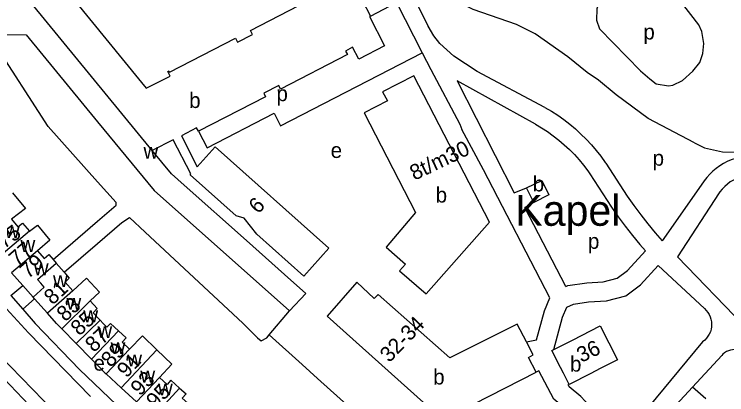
# Model space of a CAD drawing. Extents: x 161141 to 163125, y 381621 to 383200.
# Drawn here: x 162578.3 to 162763.7, y 382231.4 to 382330.5 of the extents above; entities that cross this region are included whole.
import ezdxf

# ---------------------------------------------------------------- set-up
doc = ezdxf.new("R2010")
doc.units = 0
for name, color, linetype in [('BLT_Basislijn', 7, 'Continuous'), ('BLT_Bebouwing', 7, 'Continuous'), ('BLT_Bebouwing_beschrifting', 7, 'Continuous'), ('BLT_Centroide', 7, 'Continuous'), ('BLT_Huisnummer', 7, 'Continuous'), ('BLT_Huisnummer_ tussenligend', 7, 'Continuous'), ('BLT_Huisnummer_reeks', 7, 'Continuous'), ('BLT_Onderverdeling_panden', 7, 'Continuous')]:
    doc.layers.add(name, color=color, linetype=linetype)

msp = doc.modelspace()

# ---------------------------------------------------------------- linework, layer by layer
at = {"layer": 'BLT_Basislijn'}
for p, q in [((162671.01, 382330.01), (162677.76, 382333.57)), ((162677.76, 382333.57), (162684.47, 382320.45)), ((162713.95, 382301.88), (162693.58, 382313.13)), ((162700.42, 382289.97), (162694.79, 382300.45)), ((162732.24, 382291.74), (162737.84, 382283.08)), ((162717.72, 382256.64), (162700.42, 382289.97)), ((162728.12, 382288.91), (162733.71, 382280.26)), ((162757.63, 382286.82), (162746.91, 382271.49)), ((162761.72, 382283.95), (162750.92, 382267.28)), ((162713.53, 382281.49), (162711.14, 382280.16)), ((162721.82, 382259.59), (162711.14, 382280.16)), ((162750.92, 382267.28), (162772.68, 382244.74)), ((162745.87, 382265.08), (162757.9, 382253.84)), ((162577.44, 382257.23), (162580.57, 382259.81)), ((162577.44, 382257.23), (162580.56, 382253.67)), ((162580.56, 382253.67), (162583.6, 382256.41)), ((162575.37, 382254.83), (162581.99, 382247.5)), ((162580.56, 382253.67), (162583.78, 382250)), ((162644.63, 382247), (162649.92, 382253.23)), ((162583.78, 382250), (162595.33, 382237.97)), ((162581.99, 382247.5), (162598.12, 382230.99)), ((162644.63, 382247), (162653.24, 382239.27)), ((162591.29, 382224.45), (162574.39, 382241.72)), ((162584.82, 382225.94), (162572.16, 382239.24)), ((162653.24, 382239.27), (162655.25, 382237.47)), ((162595.33, 382237.97), (162610.9, 382223.13)), ((162657.24, 382235.66), (162655.25, 382237.47)), ((162758.26, 382230.37), (162754.84, 382233.37))]:
    msp.add_line(p, q, dxfattribs=at)
for points in [[(162680.09, 382345.06), (162678.66, 382342.05), (162686.04, 382327.38)], [(162755.3, 382297.03), (162743.27, 382303.32), (162734.92, 382309.54), (162730.32, 382313.28), (162727.37, 382315.33), (162722.33, 382319.41), (162713.88, 382325.38), (162709, 382327.77), (162697.69, 382331.75), (162691.38, 382335), (162689.56, 382336.21), (162685.12, 382340.05), (162680.09, 382345.06)], [(162743.82, 382338.74), (162740.56, 382339.32), (162736.1, 382338.81), (162733.4, 382337.04), (162730.9, 382334.56), (162729.88, 382331.93), (162729.8, 382328.96), (162730.59, 382326.71), (162741.28, 382315.77), (162743.71, 382313.63), (162745.34, 382312.37), (162748.53, 382311.83), (162749.65, 382311.99), (162752.24, 382313.2), (162754.91, 382315.64), (162756.69, 382317.93), (162757.53, 382320.23), (162757.78, 382322.83), (162757.23, 382325.95), (162756.44, 382327.7), (162751.66, 382333.92), (162747.83, 382337.17), (162743.82, 382338.74)], [(162716.41, 382306.24), (162698.73, 382315.61), (162692.72, 382319.58), (162689.06, 382322.83), (162687.5, 382324.9), (162686.04, 382327.38)], [(162588.4, 382266.61), (162600, 382276.59), (162604.8, 382280.78), (162604.83, 382281.45), (162600, 382286.86), (162587.17, 382301.24), (162572.72, 382323.51)], [(162645.93, 382304.7), (162647.61, 382301.45), (162684.47, 382320.45)], [(162684.47, 382320.45), (162686.7, 382316.09), (162694.24, 382301.88), (162694.79, 382300.45)], [(162693.58, 382313.13), (162708.37, 382284.01), (162711.65, 382285.27)], [(162716.41, 382306.24), (162718.08, 382305.24), (162719.72, 382304.18), (162721.31, 382303.06), (162722.85, 382301.87), (162724.35, 382300.61), (162725.79, 382299.3), (162727.17, 382297.93), (162728.5, 382296.5), (162729.77, 382295.02), (162730.98, 382293.49), (162732.12, 382291.91), (162732.24, 382291.74)], [(162628.5, 382295.72), (162645.93, 382304.7)], [(162713.95, 382301.88), (162715.54, 382300.94), (162717.08, 382299.93), (162718.58, 382298.86), (162720.03, 382297.72), (162721.43, 382296.52), (162722.78, 382295.26), (162724.07, 382293.94), (162725.3, 382292.57), (162726.47, 382291.15), (162727.58, 382289.68), (162728.12, 382288.91)], [(162626.27, 382300.04), (162628.5, 382295.72)], [(162755.3, 382297.03), (162757.96, 382295.72), (162762.65, 382294.7), (162768.14, 382294.54), (162772.22, 382295.18)], [(162768.17, 382293.45), (162767.07, 382293.23), (162765.97, 382292.93), (162764.91, 382292.56), (162763.87, 382292.11), (162762.87, 382291.59), (162761.9, 382290.99), (162760.98, 382290.34), (162760.11, 382289.61), (162759.29, 382288.83), (162758.53, 382288), (162757.83, 382287.11), (162757.63, 382286.82)], [(162768.98, 382288.52), (162768.06, 382288.33), (162767.16, 382288.06), (162766.29, 382287.72), (162765.45, 382287.3), (162764.65, 382286.81), (162763.89, 382286.26), (162763.18, 382285.65), (162762.53, 382284.97), (162761.94, 382284.25), (162761.72, 382283.95)], [(162737.84, 382283.08), (162739.55, 382280.64), (162741.33, 382278.24), (162743.17, 382275.89), (162745.08, 382273.6), (162746.91, 382271.49)], [(162733.71, 382280.26), (162735.46, 382277.77), (162737.27, 382275.32), (162739.15, 382272.91), (162741.09, 382270.56), (162742.56, 382268.87)], [(162591.27, 382263.32), (162600, 382270.83), (162606.3, 382276.24), (162608.27, 382277.52), (162612.4, 382273.78)], [(162612.4, 382273.78), (162637.81, 382250.05), (162641.62, 382246.19), (162642.55, 382245.45), (162644.03, 382246.25), (162644.63, 382247)], [(162721.82, 382259.59), (162722.4, 382259.85), (162727.29, 382260.54), (162731.6, 382260.79), (162735.21, 382261.76), (162737.92, 382263.76), (162742.56, 382268.87)], [(162718.7, 382243.17), (162720.98, 382251.61), (162722.12, 382254.23), (162723.81, 382255), (162727.78, 382255.56), (162732.4, 382255.83), (162737.42, 382257.18), (162741.29, 382260.03), (162745.87, 382265.08)], [(162711.61, 382245.16), (162714.22, 382245.74), (162716.25, 382253.26), (162717.72, 382256.64)], [(162757.9, 382253.84), (162758.37, 382253.38), (162758.78, 382252.86), (162759.13, 382252.3), (162759.41, 382251.7), (162759.61, 382251.07), (162759.74, 382250.43), (162759.78, 382249.77), (162759.75, 382249.11), (162759.64, 382248.46), (162759.45, 382247.82), (162759.18, 382247.22), (162758.84, 382246.65), (162758.44, 382246.12), (162757.98, 382245.65), (162757.39, 382245.19)], [(162757.39, 382245.19), (162739.08, 382223.06), (162731.32, 382220.9)], [(162768.74, 382241.67), (162768.36, 382242.08), (162767.92, 382242.44), (162767.43, 382242.73), (162766.91, 382242.95), (162766.36, 382243.09), (162765.8, 382243.16), (162765.24, 382243.14), (162764.68, 382243.05), (162764.14, 382242.87), (162763.63, 382242.63), (162763.16, 382242.31), (162762.74, 382241.93), (162762.47, 382241.63)], [(162754.84, 382233.37), (162762.47, 382241.63)], [(162726.5, 382219.55), (162724.77, 382224.67), (162722.31, 382227.28), (162718.73, 382230.22), (162714.85, 382237.67), (162714.09, 382237.28)], [(162696.66, 382200.92), (162687.25, 382209.3), (162670.66, 382223.53), (162657.24, 382235.66)], [(162731.32, 382220.9), (162729.15, 382227.31), (162725.74, 382230.94), (162722.7, 382233.44), (162722.43, 382233.96), (162722.7, 382234.1)], [(162739.66, 382183.17), (162737.81, 382214.94), (162754.84, 382233.37)]]:
    msp.add_lwpolyline(points, dxfattribs=at)
at = {"layer": 'BLT_Bebouwing'}
for p, q in [((162588.4, 382266.61), (162589.19, 382265.7)), ((162589.19, 382265.7), (162591.27, 382263.32)), ((162580.57, 382259.81), (162577.59, 382263.16)), ((162583.21, 382256.84), (162580.57, 382259.81)), ((162649.92, 382253.23), (162654.2, 382257.81)), ((162583.6, 382256.41), (162583.21, 382256.84)), ((162586.98, 382252.62), (162583.6, 382256.41)), ((162590.7, 382248.58), (162594.44, 382244.76)), ((162723.56, 382245.66), (162730.74, 382249.34)), ((162594.44, 382244.76), (162598.45, 382240.66)), ((162718.7, 382243.17), (162723.56, 382245.66)), ((162602.21, 382236.84), (162606.11, 382233.24)), ((162722.7, 382234.1), (162721.21, 382237.02)), ((162728.32, 382236.98), (162722.7, 382234.1)), ((162606.11, 382233.24), (162610.08, 382229.58))]:
    msp.add_line(p, q, dxfattribs=at)
for points in [[(162593.61, 382334.6), (162611.46, 382312.68), (162612.67, 382311.2), (162618.88, 382314.39), (162618.29, 382315.57), (162618.57, 382315.71), (162618.72, 382315.43), (162635.87, 382324.25), (162636.39, 382323.24), (162640.3, 382325.25), (162639.78, 382326.26), (162652.36, 382332.73)], [(162668.83, 382334.24), (162671.01, 382330.01)], [(162671.01, 382330.01), (162670.73, 382329.86), (162674.65, 382322.24), (162667.95, 382318.8), (162666.33, 382321.95), (162664.55, 382320.9), (162665.06, 382319.98), (162647.61, 382311.01), (162647.14, 382311.92), (162643.27, 382309.91), (162643.73, 382309), (162626.27, 382300.04)], [(162572.72, 382323.51), (162575.3, 382325.19), (162581.45, 382325.14), (162600, 382302.51), (162614.7, 382284.57), (162649.92, 382253.23)], [(162626.27, 382300.04), (162625.77, 382300.88), (162621.79, 382298.85)], [(162621.79, 382298.85), (162625.94, 382290.73), (162630.58, 382295.94), (162660.14, 382269.53), (162653.64, 382262.29), (162641.42, 382273.24), (162638.17, 382277.35), (162636.07, 382277.99), (162624.12, 382288.71), (162624.26, 382288.89), (162619.67, 382297.77), (162614.24, 382295)], [(162622.5, 382286.02), (162619.19, 382288.97), (162614.24, 382295)], [(162711.65, 382285.27), (162715.58, 382287.21), (162717.45, 382283.44), (162713.53, 382281.49)], [(162638.76, 382271.55), (162622.5, 382286.02)], [(162713.53, 382281.49), (162713.04, 382282.49), (162711.65, 382285.27)], [(162577.87, 382284.02), (162581.21, 382279.94), (162577.58, 382277.15)], [(162577.58, 382277.15), (162579.28, 382275.1), (162580.48, 382276.08), (162582.24, 382274)], [(162582.24, 382274), (162584.35, 382275.58), (162587.54, 382271.67), (162584.39, 382268.91)], [(162648.67, 382262.73), (162638.76, 382271.55)], [(162584.39, 382268.91), (162586.07, 382266.92), (162587.27, 382267.9), (162588.4, 382266.61)], [(162591.27, 382263.32), (162592.63, 382261.77), (162591.52, 382260.7), (162593.57, 382258.49)], [(162654.2, 382257.81), (162648.67, 382262.73)], [(162593.57, 382258.49), (162597.07, 382261.77), (162600.45, 382258.13), (162598.1, 382255.82)], [(162711.61, 382245.16), (162709.22, 382249.82), (162691.62, 382240.98), (162672.98, 382257.51), (162671.97, 382256.43), (162667.48, 382260.68), (162659.77, 382251.85), (162689.83, 382224.87), (162714.09, 382237.28)], [(162598.1, 382255.82), (162599.92, 382253.86), (162598.87, 382252.77), (162600.66, 382250.85)], [(162590.7, 382248.58), (162589.3, 382250), (162586.98, 382252.62)], [(162600.66, 382250.85), (162601.45, 382250), (162602.38, 382249.01), (162603.39, 382250), (162605.42, 382248.09)], [(162605.42, 382248.09), (162607.46, 382246.19), (162606.38, 382245.12), (162608.32, 382243.29)], [(162730.74, 382249.34), (162735.25, 382240.52), (162730.8, 382238.25), (162728.32, 382236.98)], [(162615.45, 382243.09), (162611.65, 382246.72), (162608.32, 382243.29)], [(162714.09, 382237.28), (162712.16, 382241.13), (162713.34, 382241.76), (162711.61, 382245.16)], [(162615.45, 382243.09), (162619.32, 382239.39), (162616.12, 382235.92)], [(162721.21, 382237.02), (162720.47, 382238.46), (162718.19, 382242.91), (162718.7, 382243.17)], [(162598.45, 382240.66), (162600, 382239.08), (162602, 382237.03), (162602.21, 382236.84)], [(162621.34, 382233.13), (162619.07, 382235.18), (162618.06, 382234.07), (162616.12, 382235.92)], [(162621.34, 382233.13), (162623.02, 382231.62), (162621.98, 382230.51), (162624.28, 382228.48)]]:
    msp.add_lwpolyline(points, dxfattribs=at)
msp.add_lwpolyline([(162682.33, 382314.42), (162674.14, 382310.26), (162675.46, 382307.94), (162669.36, 382304.81), (162682.76, 382278.87), (162675.05, 382269.87), (162680.1, 382265.42), (162678.6, 382263.71), (162685.48, 382257.65), (162701.96, 382276.33)], close=True, dxfattribs=at)
at = {"layer": 'BLT_Onderverdeling_panden'}
for p, q in [((162614.24, 382295), (162582.65, 382333.56)), ((162582.24, 382274), (162574.25, 382267.24)), ((162584.39, 382268.91), (162577.59, 382263.16)), ((162583.21, 382256.84), (162586.13, 382259.44)), ((162593.57, 382258.49), (162586.98, 382252.62)), ((162598.1, 382255.82), (162590.7, 382248.58)), ((162600.66, 382250.85), (162594.44, 382244.76)), ((162605.42, 382248.09), (162598.45, 382240.66)), ((162608.32, 382243.29), (162602.21, 382236.84)), ((162615.45, 382243.09), (162606.11, 382233.24)), ((162616.12, 382235.92), (162610.08, 382229.58)), ((162621.34, 382233.13), (162614.39, 382225.6))]:
    msp.add_line(p, q, dxfattribs=at)
msp.add_lwpolyline([(162586.13, 382259.44), (162585.25, 382260.43), (162584.38, 382261.41), (162589.19, 382265.7)], dxfattribs=at)

# ---------------------------------------------------------------- texts
at = {"layer": 'BLT_Bebouwing_beschrifting'}
msp.add_text('Kapel', height=8, dxfattribs=at).set_placement((162708.68, 382275.4))
at = {"layer": 'BLT_Centroide'}
for s, p in [('p', (162742.02, 382323.91)), ('p', (162646.54, 382307.85)), ('b', (162623.82, 382306.07)), ('e', (162660.65, 382293.06)), ('w', (162611.94, 382292.88)), ('p', (162744.43, 382291.05)), ('b', (162713.22, 382284.34)), ('b', (162687.97, 382281.45)), ('w', (162575.86, 382272.19)), ('p', (162727.6, 382269.4)), ('w', (162579.92, 382268.59)), ('w', (162583.39, 382262.53)), ('w', (162588.39, 382259.44)), ('w', (162591.88, 382253.53)), ('w', (162596.27, 382250.28)), ('w', (162599.94, 382246.19)), ('w', (162603.38, 382242)), ('e', (162598.93, 382237.68)), ('w', (162607.7, 382238.8)), ('b', (162722.93, 382237.43)), ('w', (162611.11, 382234.58)), ('b', (162687.32, 382234.07)), ('w', (162615.7, 382231.25))]:
    msp.add_text(s, height=4, dxfattribs=at).set_placement(p)
at = {"layer": 'BLT_Huisnummer'}
for s, rotation, p in [('6', 46.0997, (162641.77, 382278.31)), ('77', 40.9988, (162579.08, 382264.62)), ('81', 42.7303, (162588.28, 382254.62)), ('85', 43.0001, (162595.25, 382246.56)), ('89', 46.8354, (162603.4, 382238.33)), ('36', 25.5009, (162725.87, 382239.69)), ('93', 46.3232, (162611.05, 382230.9))]:
    msp.add_text(s, height=4, rotation=rotation, dxfattribs=at).set_placement(p)
at = {"layer": 'BLT_Huisnummer_ tussenligend'}
for s, rotation, p in [('75', 36.5182, (162575.68, 382269.26)), ('79', 40.9988, (162581.93, 382261.45)), ('83', 42.7303, (162591.58, 382250.24)), ('87', 43.0001, (162599.03, 382242.25)), ('91', 46.8354, (162607.53, 382235.6)), ('95', 46.3232, (162615.1, 382227.61))]:
    msp.add_text(s, height=4, rotation=rotation, dxfattribs=at).set_placement(p)
at = {"layer": 'BLT_Huisnummer_reeks'}
for s, rotation, p in [('8t/m30', 25.5009, (162682.44, 382287.12)), ('32-34', 46.0997, (162675.92, 382239.6))]:
    msp.add_text(s, height=4, rotation=rotation, dxfattribs=at).set_placement(p)

doc.saveas('drawing.dxf')
